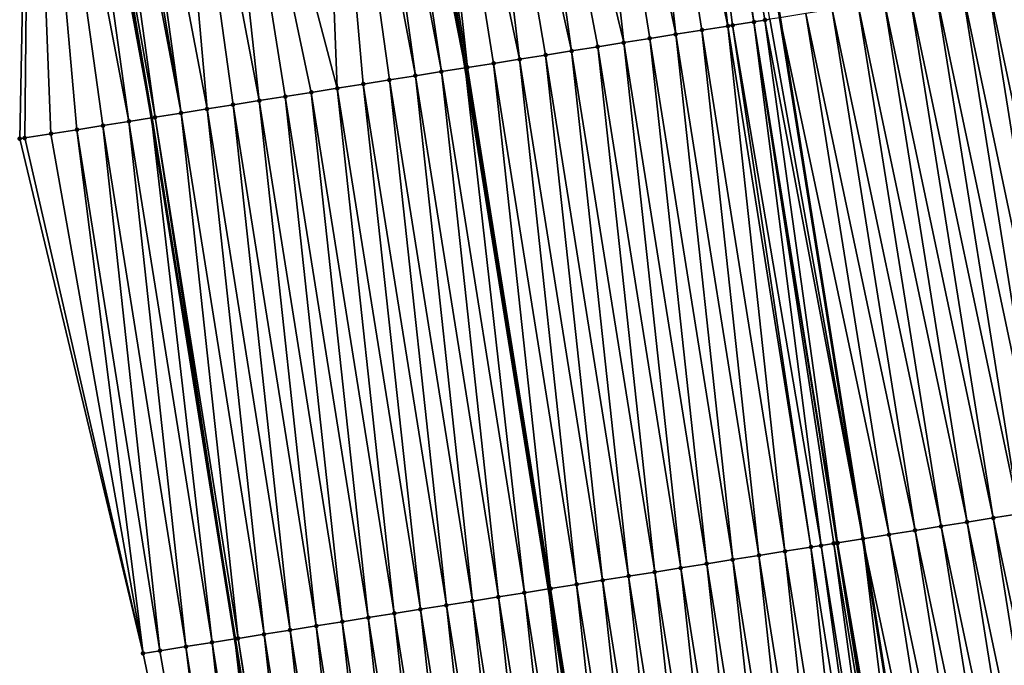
# Model space of a CAD drawing. Header units: feet. Extents: x 2007189 to 2022806, y 818621 to 837694.
# Tile 679 of 680: x 2011021 to 2011059, y 836907 to 836931. Entities that reach past the tile are written whole.
import ezdxf

# ---------------------------------------------------------------- set-up
doc = ezdxf.new("R2010")
doc.units = ezdxf.units.FT
doc.header["$MEASUREMENT"] = 0
for name, color, linetype, lineweight in [('EP_Travel Lane', 172, 'Continuous', 53), ('Road Shots', 141, 'Continuous', 100), ('Road X-Section', 40, 'Continuous', 13), ('STRIPING', 60, 'Continuous', 53)]:
    doc.layers.add(name, color=color, linetype=linetype, lineweight=lineweight)
doc.layers.add('I-77-MM17-21_SB-Surface-Border', color=7, linetype='Continuous')
doc.layers.add('I-77-MM17-21_SB-Surface-TIN', color=7, linetype='Continuous')

msp = doc.modelspace()

# ---------------------------------------------------------------- linework, layer by layer
at = {"layer": 'EP_Travel Lane'}
msp.add_polyline3d([(2011022.864046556, 836947.4066034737, 347.1232936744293), (2011026.230506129, 836927.7123564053, 346.8080546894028), (2011029.380190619, 836907.9654839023, 346.4303284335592), (2011032.52999082, 836888.2178859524, 346.0969545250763), (2011035.606841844, 836868.5612822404, 345.7566694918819), (2011038.667757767, 836848.800070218, 345.4025356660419), (2011041.728646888, 836829.0390312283, 345.0388085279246), (2011044.751521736, 836809.2975651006, 344.6803787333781), (2011047.761208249, 836789.5287417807, 344.3112902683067), (2011050.770956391, 836769.759513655, 343.9643218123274), (2011053.780684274, 836749.9904185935, 343.6100900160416), (2011056.677382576, 836730.3065915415, 343.2603112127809), (2011059.584905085, 836710.522480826, 342.8899886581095), (2011062.492481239, 836690.7380050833, 342.5404203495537), (2011065.390474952, 836671.003531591, 342.1884735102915), (2011068.295801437, 836651.2184445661, 341.8571655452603), (2011071.200970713, 836631.4344281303, 341.4640193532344), (2011074.044221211, 836611.6984762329, 341.1047547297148), (2011076.893108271, 836591.9053140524, 340.7655555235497), (2011079.741901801, 836572.1128016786, 340.3899916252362), (2011082.507447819, 836552.4029188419, 340.0278692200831)], dxfattribs=at)
at = {"layer": 'I-77-MM17-21_SB-Surface-Border', "color": 3, "linetype": 'Continuous', "lineweight": -3}
msp.add_polyline3d([(2011033.668854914, 836868.2622193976, 345.6994792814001), (2011030.006965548, 836887.816867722, 346.0128074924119), (2011025.90840431, 836907.4135435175, 346.3218607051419), (2011021.226425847, 836926.9179417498, 346.5844846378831), (2011021.628481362, 836947.2092472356, 347.0764302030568)], dxfattribs=at)
at = {"layer": 'I-77-MM17-21_SB-Surface-TIN', "color": 128, "linetype": 'Continuous', "lineweight": -3}
for points in [[(2011045.722208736, 836951.0631231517, 347.6147223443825), (2011043.944816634, 836950.7787333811, 347.5812545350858), (2011048.085668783, 836931.1905291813, 347.2723759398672)], [(2011046.314658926, 836951.1580061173, 347.6197126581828), (2011045.722208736, 836951.0631231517, 347.6147223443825), (2011049.07321922, 836931.3478320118, 347.2851534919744)], [(2011045.722208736, 836951.0631231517, 347.6147223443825), (2011048.264565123, 836931.2190176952, 347.2751164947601), (2011049.07321922, 836931.3478320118, 347.2851534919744)], [(2011045.722208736, 836951.0631231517, 347.6147223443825), (2011048.085668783, 836931.1905291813, 347.2723759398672), (2011048.264565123, 836931.2190176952, 347.2751164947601)], [(2011046.314658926, 836951.1580061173, 347.6197126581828), (2011049.490815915, 836931.4143722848, 347.2891845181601), (2011049.678257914, 836931.4442579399, 347.2898935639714)], [(2011046.314658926, 836951.1580061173, 347.6197126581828), (2011049.07321922, 836931.3478320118, 347.2851534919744), (2011049.490815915, 836931.4143722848, 347.2891845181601)], [(2011043.944816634, 836950.7787333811, 347.5812545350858), (2011041.969927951, 836950.4627982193, 347.5402511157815), (2011046.11053387, 836930.8761369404, 347.2337763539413)], [(2011043.944816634, 836950.7787333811, 347.5812545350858), (2011047.098107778, 836931.0332926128, 347.2555483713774), (2011048.085668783, 836931.1905291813, 347.2723759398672)], [(2011043.944816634, 836950.7787333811, 347.5812545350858), (2011046.11053387, 836930.8761369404, 347.2337763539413), (2011047.098107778, 836931.0332926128, 347.2555483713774)], [(2011041.969927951, 836950.4627982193, 347.5402511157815), (2011039.402575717, 836950.0520634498, 347.4883071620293), (2011044.135402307, 836930.5617236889, 347.1964609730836)], [(2011041.969927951, 836950.4627982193, 347.5402511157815), (2011045.122963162, 836930.7189612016, 347.2132308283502), (2011046.11053387, 836930.8761369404, 347.2337763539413)], [(2011041.969927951, 836950.4627982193, 347.5402511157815), (2011044.135402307, 836930.5617236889, 347.1964609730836), (2011045.122963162, 836930.7189612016, 347.2132308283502)], [(2011039.402575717, 836950.0520634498, 347.4883071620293), (2011037.822661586, 836949.7993351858, 347.4540863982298), (2011042.160270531, 836930.2473117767, 347.15906372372)], [(2011039.402575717, 836950.0520634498, 347.4883071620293), (2011043.14784121, 836930.4044876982, 347.1795980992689), (2011044.135402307, 836930.5617236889, 347.1964609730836)], [(2011039.402575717, 836950.0520634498, 347.4883071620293), (2011042.160270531, 836930.2473117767, 347.15906372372), (2011043.14784121, 836930.4044876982, 347.1795980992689)], [(2011036.045269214, 836949.5149471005, 347.420498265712), (2011035.05781, 836949.3570723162, 347.3933725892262), (2011038.209962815, 836929.6187648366, 347.067345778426)], [(2011037.822661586, 836949.7993351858, 347.4540863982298), (2011036.045269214, 836949.5149471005, 347.420498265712), (2011040.185125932, 836929.932980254, 347.1167529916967)], [(2011036.045269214, 836949.5149471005, 347.420498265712), (2011039.197559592, 836929.7757771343, 347.0978809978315), (2011040.185125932, 836929.932980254, 347.1167529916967)], [(2011036.045269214, 836949.5149471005, 347.420498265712), (2011038.209962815, 836929.6187648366, 347.067345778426), (2011039.197559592, 836929.7757771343, 347.0978809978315)], [(2011037.822661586, 836949.7993351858, 347.4540863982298), (2011041.172690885, 836930.0901920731, 347.1350932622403), (2011042.160270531, 836930.2473117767, 347.15906372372)], [(2011037.822661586, 836949.7993351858, 347.4540863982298), (2011040.185125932, 836929.932980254, 347.1167529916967), (2011041.172690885, 836930.0901920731, 347.1350932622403)], [(2011033.477888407, 836949.1043906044, 347.3558288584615), (2011032.490433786, 836948.9464871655, 347.3307485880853), (2011036.234789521, 836929.3046132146, 347.0140393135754)], [(2011034.26785111, 836949.2307195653, 347.3754498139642), (2011033.477888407, 836949.1043906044, 347.3558288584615), (2011037.222367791, 836929.4617415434, 347.0374826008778)], [(2011033.477888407, 836949.1043906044, 347.3558288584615), (2011036.234789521, 836929.3046132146, 347.0140393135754), (2011037.222367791, 836929.4617415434, 347.0374826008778)], [(2011034.26785111, 836949.2307195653, 347.3754498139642), (2011038.121892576, 836929.6047620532, 347.0646826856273), (2011034.959147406, 836949.3412913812, 347.3911341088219)], [(2011034.26785111, 836949.2307195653, 347.3754498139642), (2011037.222367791, 836929.4617415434, 347.0374826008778), (2011038.121892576, 836929.6047620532, 347.0646826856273)], [(2011035.05781, 836949.3570723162, 347.3933725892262), (2011034.959147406, 836949.3412913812, 347.3911341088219), (2011038.121892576, 836929.6047620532, 347.0646826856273)], [(2011035.05781, 836949.3570723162, 347.3933725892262), (2011038.121892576, 836929.6047620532, 347.0646826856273), (2011038.209962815, 836929.6187648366, 347.067345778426)], [(2011032.490433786, 836948.9464871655, 347.3307485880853), (2011028.145687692, 836948.2513735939, 347.2445538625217), (2011033.272074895, 836928.8331016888, 346.9514436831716)], [(2011032.490433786, 836948.9464871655, 347.3307485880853), (2011035.247228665, 836929.1473757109, 346.9972689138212), (2011036.234789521, 836929.3046132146, 347.0140393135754)], [(2011032.490433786, 836948.9464871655, 347.3307485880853), (2011034.259659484, 836928.9901903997, 346.977308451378), (2011035.247228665, 836929.1473757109, 346.9972689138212)], [(2011032.490433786, 836948.9464871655, 347.3307485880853), (2011033.272074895, 836928.8331016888, 346.9514436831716), (2011034.259659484, 836928.9901903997, 346.977308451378)], [(2011026.56578028, 836947.99860341, 347.2133254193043), (2011024.590915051, 836947.6825219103, 347.18276785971), (2011028.3342602, 836928.046979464, 346.8636008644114)], [(2011028.145687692, 836948.2513735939, 347.2445538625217), (2011026.56578028, 836947.99860341, 347.2133254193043), (2011030.30937122, 836928.3615215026, 346.8930446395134)], [(2011026.56578028, 836947.99860341, 347.2133254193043), (2011029.321819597, 836928.2042261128, 346.8798123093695), (2011030.30937122, 836928.3615215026, 346.8930446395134)], [(2011026.56578028, 836947.99860341, 347.2133254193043), (2011028.3342602, 836928.046979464, 346.8636008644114), (2011029.321819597, 836928.2042261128, 346.8798123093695)], [(2011028.145687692, 836948.2513735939, 347.2445538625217), (2011032.284493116, 836928.6759953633, 346.9266555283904), (2011033.272074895, 836928.8331016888, 346.9514436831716)], [(2011028.145687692, 836948.2513735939, 347.2445538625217), (2011031.296929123, 836928.5187775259, 346.9086831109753), (2011032.284493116, 836928.6759953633, 346.9266555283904)], [(2011028.145687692, 836948.2513735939, 347.2445538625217), (2011030.30937122, 836928.3615215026, 346.8930446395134), (2011031.296929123, 836928.5187775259, 346.9086831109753)], [(2011023.998447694, 836947.5877460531, 347.1701319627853), (2011023.603456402, 836947.5246435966, 347.1558941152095), (2011027.346689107, 836927.8898061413, 346.8429076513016)], [(2011024.590915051, 836947.6825219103, 347.18276785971), (2011023.998447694, 836947.5877460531, 347.1701319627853), (2011027.346689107, 836927.8898061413, 346.8429076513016)], [(2011024.590915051, 836947.6825219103, 347.18276785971), (2011027.346689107, 836927.8898061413, 346.8429076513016), (2011028.3342602, 836928.046979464, 346.8636008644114)], [(2011021.628481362, 836947.2092472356, 347.0764302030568), (2011021.226425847, 836926.9179417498, 346.5844846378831), (2011021.420934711, 836926.9488215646, 346.5931226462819)], [(2011021.628481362, 836947.2092472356, 347.0764302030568), (2011021.420934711, 836926.9488215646, 346.5931226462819), (2011022.408573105, 836927.1055729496, 346.6396051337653)], [(2011022.615960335, 836947.3669987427, 347.112355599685), (2011021.628481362, 836947.2092472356, 347.0764302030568), (2011025.371476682, 836927.5758998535, 346.7746061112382)], [(2011021.628481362, 836947.2092472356, 347.0764302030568), (2011022.408573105, 836927.1055729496, 346.6396051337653), (2011023.396210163, 836927.2623327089, 346.685575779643)], [(2011021.628481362, 836947.2092472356, 347.0764302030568), (2011024.38384597, 836927.41910031, 346.7310671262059), (2011025.371476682, 836927.5758998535, 346.7746061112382)], [(2011021.628481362, 836947.2092472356, 347.0764302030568), (2011023.396210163, 836927.2623327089, 346.685575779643), (2011024.38384597, 836927.41910031, 346.7310671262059)], [(2011022.615960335, 836947.3669987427, 347.112355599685), (2011026.230506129, 836927.7123564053, 346.8080546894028), (2011022.864046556, 836947.4066034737, 347.1232936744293)], [(2011022.615960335, 836947.3669987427, 347.112355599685), (2011025.371476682, 836927.5758998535, 346.7746061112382), (2011026.230506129, 836927.7123564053, 346.8080546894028)], [(2011023.603456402, 836947.5246435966, 347.1558941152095), (2011022.864046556, 836947.4066034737, 347.1232936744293), (2011026.359094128, 836927.7327825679, 346.8130616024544)], [(2011026.359094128, 836927.7327825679, 346.8130616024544), (2011022.864046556, 836947.4066034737, 347.1232936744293), (2011026.230506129, 836927.7123564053, 346.8080546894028)], [(2011023.603456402, 836947.5246435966, 347.1558941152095), (2011026.359094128, 836927.7327825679, 346.8130616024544), (2011027.346689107, 836927.8898061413, 346.8429076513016)], [(2011061.110290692, 836913.0202388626, 346.8052253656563), (2011057.960571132, 836932.7673318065, 347.1694610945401), (2011056.973075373, 836932.6096861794, 347.1776356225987)], [(2011062.097771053, 836913.1779810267, 346.7911509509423), (2011058.948051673, 836932.9250728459, 347.1554548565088), (2011057.960571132, 836932.7673318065, 347.1694610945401)], [(2011061.110290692, 836913.0202388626, 346.8052253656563), (2011062.097771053, 836913.1779810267, 346.7911509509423), (2011057.960571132, 836932.7673318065, 347.1694610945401)], [(2011058.147855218, 836912.5469771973, 346.8495984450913), (2011054.998111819, 836932.2942196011, 347.2047006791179), (2011054.010627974, 836932.1364992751, 347.2174408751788)], [(2011059.13534467, 836912.704662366, 346.8390076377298), (2011055.98559526, 836932.4519424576, 347.1918058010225), (2011054.998111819, 836932.2942196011, 347.2047006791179)], [(2011058.147855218, 836912.5469771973, 346.8495984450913), (2011059.13534467, 836912.704662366, 346.8390076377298), (2011054.998111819, 836932.2942196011, 347.2047006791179)], [(2011060.122821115, 836912.8624290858, 346.8234323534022), (2011056.973075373, 836932.6096861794, 347.1776356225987), (2011055.98559526, 836932.4519424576, 347.1918058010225)], [(2011059.13534467, 836912.704662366, 346.8390076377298), (2011060.122821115, 836912.8624290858, 346.8234323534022), (2011055.98559526, 836932.4519424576, 347.1918058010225)], [(2011060.122821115, 836912.8624290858, 346.8234323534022), (2011061.110290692, 836913.0202388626, 346.8052253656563), (2011056.973075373, 836932.6096861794, 347.1776356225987)], [(2011056.172910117, 836912.2313949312, 346.8837333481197), (2011053.023155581, 836931.9787071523, 347.2345693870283), (2011052.035694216, 836931.8208458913, 347.2559236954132)], [(2011057.160380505, 836912.389199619, 346.8658374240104), (2011054.010627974, 836932.1364992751, 347.2174408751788), (2011053.023155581, 836931.9787071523, 347.2345693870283)], [(2011056.172910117, 836912.2313949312, 346.8837333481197), (2011057.160380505, 836912.389199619, 346.8658374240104), (2011053.023155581, 836931.9787071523, 347.2345693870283)], [(2011057.160380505, 836912.389199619, 346.8658374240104), (2011058.147855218, 836912.5469771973, 346.8495984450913), (2011054.010627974, 836932.1364992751, 347.2174408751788)], [(2011054.197970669, 836911.9157772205, 346.9200346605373), (2011051.048228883, 836931.6630095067, 347.2757575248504), (2011050.060740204, 836931.5052859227, 347.2886459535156)], [(2011055.185441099, 836912.073581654, 346.9021542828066), (2011052.035694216, 836931.8208458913, 347.2559236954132), (2011051.048228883, 836931.6630095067, 347.2757575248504)], [(2011054.197970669, 836911.9157772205, 346.9200346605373), (2011055.185441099, 836912.073581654, 346.9021542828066), (2011051.048228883, 836931.6630095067, 347.2757575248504)], [(2011055.185441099, 836912.073581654, 346.9021542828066), (2011056.172910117, 836912.2313949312, 346.8837333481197), (2011052.035694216, 836931.8208458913, 347.2559236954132)], [(2011050.247882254, 836911.2858553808, 346.912349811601), (2011048.085668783, 836931.1905291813, 347.2723759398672), (2011047.098107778, 836931.0332926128, 347.2555483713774)], [(2011051.235457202, 836911.4430045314, 346.9345209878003), (2011048.264565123, 836931.2190176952, 347.2751164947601), (2011048.085668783, 836931.1905291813, 347.2723759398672)], [(2011050.247882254, 836911.2858553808, 346.912349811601), (2011051.235457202, 836911.4430045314, 346.9345209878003), (2011048.085668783, 836931.1905291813, 347.2723759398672)], [(2011051.618190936, 836911.503959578, 346.9400114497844), (2011049.07321922, 836931.3478320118, 347.2851534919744), (2011048.264565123, 836931.2190176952, 347.2751164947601)], [(2011051.235457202, 836911.4430045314, 346.9345209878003), (2011051.618190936, 836911.503959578, 346.9400114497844), (2011048.264565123, 836931.2190176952, 347.2751164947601)], [(2011052.246920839, 836911.6041751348, 346.9441074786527), (2011049.490815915, 836931.4143722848, 347.2891845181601), (2011049.07321922, 836931.3478320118, 347.2851534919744)], [(2011051.618190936, 836911.503959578, 346.9400114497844), (2011052.100014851, 836911.5807500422, 346.9436993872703), (2011049.07321922, 836931.3478320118, 347.2851534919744)], [(2011052.100014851, 836911.5807500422, 346.9436993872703), (2011052.222999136, 836911.6003606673, 346.9440410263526), (2011049.07321922, 836931.3478320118, 347.2851534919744)], [(2011052.222999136, 836911.6003606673, 346.9440410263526), (2011052.246920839, 836911.6041751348, 346.9441074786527), (2011049.07321922, 836931.3478320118, 347.2851534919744)], [(2011049.490815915, 836931.4143722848, 347.2891845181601), (2011053.210490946, 836911.7579980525, 346.9363207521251), (2011049.678257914, 836931.4442579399, 347.2898935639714)], [(2011052.246920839, 836911.6041751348, 346.9441074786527), (2011053.210490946, 836911.7579980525, 346.9363207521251), (2011049.490815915, 836931.4143722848, 347.2891845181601)], [(2011049.678257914, 836931.4442579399, 347.2898935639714), (2011053.210490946, 836911.7579980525, 346.9363207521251), (2011050.060740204, 836931.5052859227, 347.2886459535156)], [(2011054.197970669, 836911.9157772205, 346.9200346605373), (2011050.060740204, 836931.5052859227, 347.2886459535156), (2011053.210490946, 836911.7579980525, 346.9363207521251)], [(2011048.272727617, 836910.9715867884, 346.8661915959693), (2011046.11053387, 836930.8761369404, 347.2337763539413), (2011045.122963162, 836930.7189612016, 347.2132308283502)], [(2011049.260298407, 836911.1287620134, 346.8867690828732), (2011047.098107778, 836931.0332926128, 347.2555483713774), (2011046.11053387, 836930.8761369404, 347.2337763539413)], [(2011048.272727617, 836910.9715867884, 346.8661915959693), (2011049.260298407, 836911.1287620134, 346.8867690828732), (2011046.11053387, 836930.8761369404, 347.2337763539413)], [(2011049.260298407, 836911.1287620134, 346.8867690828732), (2011050.247882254, 836911.2858553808, 346.912349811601), (2011047.098107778, 836931.0332926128, 347.2555483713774)], [(2011045.310060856, 836910.4997751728, 346.8219360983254), (2011043.14784121, 836930.4044876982, 347.1795980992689), (2011042.160270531, 836930.2473117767, 347.15906372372)], [(2011046.297620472, 836910.6570204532, 346.8382317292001), (2011044.135402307, 836930.5617236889, 347.1964609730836), (2011043.14784121, 836930.4044876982, 347.1795980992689)], [(2011045.310060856, 836910.4997751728, 346.8219360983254), (2011046.297620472, 836910.6570204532, 346.8382317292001), (2011043.14784121, 836930.4044876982, 347.1795980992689)], [(2011047.2851707, 836910.8143245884, 346.8509301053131), (2011045.122963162, 836930.7189612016, 347.2132308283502), (2011044.135402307, 836930.5617236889, 347.1964609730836)], [(2011046.297620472, 836910.6570204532, 346.8382317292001), (2011047.2851707, 836910.8143245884, 346.8509301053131), (2011044.135402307, 836930.5617236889, 347.1964609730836)], [(2011047.2851707, 836910.8143245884, 346.8509301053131), (2011048.272727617, 836910.9715867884, 346.8661915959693), (2011045.122963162, 836930.7189612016, 347.2132308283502)], [(2011043.334915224, 836910.1854501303, 346.7792281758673), (2011041.172690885, 836930.0901920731, 347.1350932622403), (2011040.185125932, 836929.932980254, 347.1167529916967)], [(2011044.322492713, 836910.3425833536, 346.8023728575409), (2011042.160270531, 836930.2473117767, 347.15906372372), (2011041.172690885, 836930.0901920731, 347.1350932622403)], [(2011043.334915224, 836910.1854501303, 346.7792281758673), (2011044.322492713, 836910.3425833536, 346.8023728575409), (2011041.172690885, 836930.0901920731, 347.1350932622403)], [(2011044.322492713, 836910.3425833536, 346.8023728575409), (2011045.310060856, 836910.4997751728, 346.8219360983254), (2011042.160270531, 836930.2473117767, 347.15906372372)], [(2011041.359736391, 836909.8713332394, 346.7237978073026), (2011039.197559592, 836929.7757771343, 347.0978809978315), (2011038.209962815, 836929.6187648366, 347.067345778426)], [(2011042.347328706, 836910.0283735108, 346.7526238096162), (2011040.185125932, 836929.932980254, 347.1167529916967), (2011039.197559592, 836929.7757771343, 347.0978809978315)], [(2011041.359736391, 836909.8713332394, 346.7237978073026), (2011042.347328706, 836910.0283735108, 346.7526238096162), (2011039.197559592, 836929.7757771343, 347.0978809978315)], [(2011042.347328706, 836910.0283735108, 346.7526238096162), (2011043.334915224, 836910.1854501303, 346.7792281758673), (2011040.185125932, 836929.932980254, 347.1167529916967)], [(2011038.396977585, 836909.4000986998, 346.644270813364), (2011036.234789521, 836929.3046132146, 347.0140393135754), (2011035.247228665, 836929.1473757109, 346.9972689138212)], [(2011039.384556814, 836909.5572210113, 346.668082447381), (2011037.222367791, 836929.4617415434, 347.0374826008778), (2011036.234789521, 836929.3046132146, 347.0140393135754)], [(2011038.396977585, 836909.4000986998, 346.644270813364), (2011039.384556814, 836909.5572210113, 346.668082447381), (2011036.234789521, 836929.3046132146, 347.0140393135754)], [(2011040.372143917, 836909.7142939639, 346.6949109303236), (2011038.121892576, 836929.6047620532, 347.0646826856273), (2011037.222367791, 836929.4617415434, 347.0374826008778)], [(2011039.384556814, 836909.5572210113, 346.668082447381), (2011040.372143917, 836909.7142939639, 346.6949109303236), (2011037.222367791, 836929.4617415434, 347.0374826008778)], [(2011038.209962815, 836929.6187648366, 347.067345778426), (2011038.121892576, 836929.6047620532, 347.0646826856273), (2011041.277316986, 836909.8582275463, 346.7213870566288)], [(2011040.372143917, 836909.7142939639, 346.6949109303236), (2011041.277316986, 836909.8582275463, 346.7213870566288), (2011038.121892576, 836929.6047620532, 347.0646826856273)], [(2011041.359736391, 836909.8713332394, 346.7237978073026), (2011038.209962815, 836929.6187648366, 347.067345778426), (2011041.277316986, 836909.8582275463, 346.7213870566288)], [(2011036.421825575, 836909.0858136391, 346.599119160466), (2011034.259659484, 836928.9901903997, 346.977308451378), (2011033.272074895, 836928.8331016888, 346.9514436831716)], [(2011037.409399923, 836909.242966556, 346.6210601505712), (2011035.247228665, 836929.1473757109, 346.9972689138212), (2011034.259659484, 836928.9901903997, 346.977308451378)], [(2011036.421825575, 836909.0858136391, 346.599119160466), (2011037.409399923, 836909.242966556, 346.6210601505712), (2011034.259659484, 836928.9901903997, 346.977308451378)], [(2011037.409399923, 836909.242966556, 346.6210601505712), (2011038.396977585, 836909.4000986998, 346.644270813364), (2011035.247228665, 836929.1473757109, 346.9972689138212)], [(2011034.446676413, 836908.7715107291, 346.555058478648), (2011032.284493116, 836928.6759953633, 346.9266555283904), (2011031.296929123, 836928.5187775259, 346.9086831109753)], [(2011035.434250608, 836908.9286646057, 346.5769408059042), (2011033.272074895, 836928.8331016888, 346.9514436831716), (2011032.284493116, 836928.6759953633, 346.9266555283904)], [(2011034.446676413, 836908.7715107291, 346.555058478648), (2011035.434250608, 836908.9286646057, 346.5769408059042), (2011032.284493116, 836928.6759953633, 346.9266555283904)], [(2011035.434250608, 836908.9286646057, 346.5769408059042), (2011036.421825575, 836909.0858136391, 346.599119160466), (2011033.272074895, 836928.8331016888, 346.9514436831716)], [(2011031.483951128, 836908.3000660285, 346.4883767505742), (2011029.321819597, 836928.2042261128, 346.8798123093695), (2011028.3342602, 836928.046979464, 346.8636008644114)], [(2011032.471532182, 836908.4571768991, 346.5128876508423), (2011030.30937122, 836928.3615215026, 346.8930446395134), (2011029.321819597, 836928.2042261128, 346.8798123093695)], [(2011031.483951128, 836908.3000660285, 346.4883767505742), (2011032.471532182, 836908.4571768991, 346.5128876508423), (2011029.321819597, 836928.2042261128, 346.8798123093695)], [(2011033.459103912, 836908.6143462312, 346.5338253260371), (2011031.296929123, 836928.5187775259, 346.9086831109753), (2011030.30937122, 836928.3615215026, 346.8930446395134)], [(2011032.471532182, 836908.4571768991, 346.5128876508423), (2011033.459103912, 836908.6143462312, 346.5338253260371), (2011030.30937122, 836928.3615215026, 346.8930446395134)], [(2011033.459103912, 836908.6143462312, 346.5338253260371), (2011034.446676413, 836908.7715107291, 346.555058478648), (2011031.296929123, 836928.5187775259, 346.9086831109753)], [(2011029.508775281, 836907.9859304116, 346.4340909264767), (2011027.346689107, 836927.8898061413, 346.8429076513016), (2011026.359094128, 836927.7327825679, 346.8130616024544)], [(2011030.496365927, 836908.1429811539, 346.4622769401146), (2011028.3342602, 836928.046979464, 346.8636008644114), (2011027.346689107, 836927.8898061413, 346.8429076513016)], [(2011029.508775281, 836907.9859304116, 346.4340909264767), (2011030.496365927, 836908.1429811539, 346.4622769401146), (2011027.346689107, 836927.8898061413, 346.8429076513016)], [(2011030.496365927, 836908.1429811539, 346.4622769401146), (2011031.483951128, 836908.3000660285, 346.4883767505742), (2011028.3342602, 836928.046979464, 346.8636008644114)], [(2011026.545988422, 836907.5148717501, 346.3438140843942), (2011024.38384597, 836927.41910031, 346.7310671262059), (2011023.396210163, 836927.2623327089, 346.685575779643)], [(2011027.533588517, 836907.6718632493, 346.3756211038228), (2011025.371476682, 836927.5758998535, 346.7746061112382), (2011024.38384597, 836927.41910031, 346.7310671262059)], [(2011026.545988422, 836907.5148717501, 346.3438140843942), (2011027.533588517, 836907.6718632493, 346.3756211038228), (2011024.38384597, 836927.41910031, 346.7310671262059)], [(2011028.521182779, 836907.8288913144, 346.4051931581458), (2011026.230506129, 836927.7123564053, 346.8080546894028), (2011025.371476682, 836927.5758998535, 346.7746061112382)], [(2011027.533588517, 836907.6718632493, 346.3756211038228), (2011028.521182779, 836907.8288913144, 346.4051931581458), (2011025.371476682, 836927.5758998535, 346.7746061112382)], [(2011026.359094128, 836927.7327825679, 346.8130616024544), (2011026.230506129, 836927.7123564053, 346.8080546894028), (2011029.380190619, 836907.9654839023, 346.4303284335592)], [(2011028.521182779, 836907.8288913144, 346.4051931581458), (2011029.380190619, 836907.9654839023, 346.4303284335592), (2011026.230506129, 836927.7123564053, 346.8080546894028)], [(2011029.508775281, 836907.9859304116, 346.4340909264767), (2011026.359094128, 836927.7327825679, 346.8130616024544), (2011029.380190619, 836907.9654839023, 346.4303284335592)], [(2011025.90840431, 836907.4135435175, 346.3218607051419), (2011022.408573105, 836927.1055729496, 346.6396051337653), (2011021.420934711, 836926.9488215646, 346.5931226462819)], [(2011025.90840431, 836907.4135435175, 346.3218607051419), (2011023.396210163, 836927.2623327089, 346.685575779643), (2011022.408573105, 836927.1055729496, 346.6396051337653)], [(2011025.90840431, 836907.4135435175, 346.3218607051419), (2011026.545988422, 836907.5148717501, 346.3438140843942), (2011023.396210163, 836927.2623327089, 346.685575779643)], [(2011025.90840431, 836907.4135435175, 346.3218607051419), (2011021.420934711, 836926.9488215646, 346.5931226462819), (2011021.226425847, 836926.9179417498, 346.5844846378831)], [(2011061.297670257, 836892.7992856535, 346.5219442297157), (2011058.147855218, 836912.5469771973, 346.8495984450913), (2011057.160380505, 836912.389199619, 346.8658374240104)], [(2011062.285168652, 836892.9569147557, 346.5147802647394), (2011059.13534467, 836912.704662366, 346.8390076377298), (2011058.147855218, 836912.5469771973, 346.8495984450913)], [(2011061.297670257, 836892.7992856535, 346.5219442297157), (2011062.285168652, 836892.9569147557, 346.5147802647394), (2011058.147855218, 836912.5469771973, 346.8495984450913)], [(2011059.322720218, 836892.4837343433, 346.554187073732), (2011056.172910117, 836912.2313949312, 346.8837333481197), (2011055.185441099, 836912.073581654, 346.9021542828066)], [(2011060.310189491, 836892.6415460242, 346.5358637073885), (2011057.160380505, 836912.389199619, 346.8658374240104), (2011056.172910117, 836912.2313949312, 346.8837333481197)], [(2011059.322720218, 836892.4837343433, 346.554187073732), (2011060.310189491, 836892.6415460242, 346.5358637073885), (2011056.172910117, 836912.2313949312, 346.8837333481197)], [(2011060.310189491, 836892.6415460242, 346.5358637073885), (2011061.297670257, 836892.7992856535, 346.5219442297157), (2011057.160380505, 836912.389199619, 346.8658374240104)], [(2011055.629055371, 836891.8935717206, 346.6145170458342), (2011053.210490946, 836911.7579980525, 346.9363207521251), (2011052.246920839, 836911.6041751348, 346.9441074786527)], [(2011057.347782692, 836892.1681045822, 346.5912249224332), (2011054.197970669, 836911.9157772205, 346.9200346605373), (2011053.210490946, 836911.7579980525, 346.9363207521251)], [(2011057.347782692, 836892.1681045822, 346.5912249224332), (2011053.210490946, 836911.7579980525, 346.9363207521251), (2011056.360308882, 836892.0102889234, 346.6097422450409)], [(2011055.629055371, 836891.8935717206, 346.6145170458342), (2011056.360308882, 836892.0102889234, 346.6097422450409), (2011053.210490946, 836911.7579980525, 346.9363207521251)], [(2011058.335250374, 836892.3259262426, 346.5722916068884), (2011055.185441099, 836912.073581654, 346.9021542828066), (2011054.197970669, 836911.9157772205, 346.9200346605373)], [(2011057.347782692, 836892.1681045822, 346.5912249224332), (2011058.335250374, 836892.3259262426, 346.5722916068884), (2011054.197970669, 836911.9157772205, 346.9200346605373)], [(2011058.335250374, 836892.3259262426, 346.5722916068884), (2011059.322720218, 836892.4837343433, 346.554187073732), (2011055.185441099, 836912.073581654, 346.9021542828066)], [(2011053.397683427, 836891.5382507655, 346.5793824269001), (2011051.235457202, 836911.4430045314, 346.9345209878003), (2011050.247882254, 836911.2858553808, 346.912349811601)], [(2011054.385261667, 836891.6953792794, 346.6028149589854), (2011051.618190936, 836911.503959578, 346.9400114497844), (2011051.235457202, 836911.4430045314, 346.9345209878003)], [(2011053.397683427, 836891.5382507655, 346.5793824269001), (2011054.385261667, 836891.6953792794, 346.6028149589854), (2011051.235457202, 836911.4430045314, 346.9345209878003)], [(2011054.798210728, 836891.7611369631, 346.6093065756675), (2011052.100014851, 836911.5807500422, 346.9436993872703), (2011051.618190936, 836911.503959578, 346.9400114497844)], [(2011054.385261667, 836891.6953792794, 346.6028149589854), (2011054.798210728, 836891.7611369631, 346.6093065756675), (2011051.618190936, 836911.503959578, 346.9400114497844)], [(2011055.368444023, 836891.8520091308, 346.614177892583), (2011052.222999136, 836911.6003606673, 346.9440410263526), (2011052.100014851, 836911.5807500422, 346.9436993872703)], [(2011054.798210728, 836891.7611369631, 346.6093065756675), (2011055.368444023, 836891.8520091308, 346.614177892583), (2011052.100014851, 836911.5807500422, 346.9436993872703)], [(2011055.372808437, 836891.8527050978, 346.6141880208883), (2011052.246920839, 836911.6041751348, 346.9441074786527), (2011052.222999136, 836911.6003606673, 346.9440410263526)], [(2011055.368444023, 836891.8520091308, 346.614177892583), (2011055.372808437, 836891.8527050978, 346.6141880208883), (2011052.222999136, 836911.6003606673, 346.9440410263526)], [(2011055.372808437, 836891.8527050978, 346.6141880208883), (2011055.629055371, 836891.8935717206, 346.6145170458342), (2011052.246920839, 836911.6041751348, 346.9441074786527)], [(2011051.422508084, 836891.2241119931, 346.5252894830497), (2011049.260298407, 836911.1287620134, 346.8867690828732), (2011048.272727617, 836910.9715867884, 346.8661915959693)], [(2011052.410090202, 836891.381216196, 346.5502079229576), (2011050.247882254, 836911.2858553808, 346.912349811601), (2011049.260298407, 836911.1287620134, 346.8867690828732)], [(2011051.422508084, 836891.2241119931, 346.5252894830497), (2011052.410090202, 836891.381216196, 346.5502079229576), (2011049.260298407, 836911.1287620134, 346.8867690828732)], [(2011052.410090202, 836891.381216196, 346.5502079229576), (2011053.397683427, 836891.5382507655, 346.5793824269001), (2011050.247882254, 836911.2858553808, 346.912349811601)], [(2011048.459799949, 836890.7525597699, 346.4651796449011), (2011046.297620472, 836910.6570204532, 346.8382317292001), (2011045.310060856, 836910.4997751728, 346.8219360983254)], [(2011049.44736942, 836890.9097432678, 346.4852515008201), (2011047.2851707, 836910.8143245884, 346.8509301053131), (2011046.297620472, 836910.6570204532, 346.8382317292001)], [(2011048.459799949, 836890.7525597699, 346.4651796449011), (2011049.44736942, 836890.9097432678, 346.4852515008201), (2011046.297620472, 836910.6570204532, 346.8382317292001)], [(2011050.434937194, 836891.066937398, 346.5046734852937), (2011048.272727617, 836910.9715867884, 346.8661915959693), (2011047.2851707, 836910.8143245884, 346.8509301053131)], [(2011049.44736942, 836890.9097432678, 346.4852515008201), (2011050.434937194, 836891.066937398, 346.5046734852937), (2011047.2851707, 836910.8143245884, 346.8509301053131)], [(2011050.434937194, 836891.066937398, 346.5046734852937), (2011051.422508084, 836891.2241119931, 346.5252894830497), (2011048.272727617, 836910.9715867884, 346.8661915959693)], [(2011046.484648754, 836890.4382696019, 346.420340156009), (2011044.322492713, 836910.3425833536, 346.8023728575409), (2011043.334915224, 836910.1854501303, 346.7792281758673)], [(2011047.472225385, 836890.5954082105, 346.4431556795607), (2011045.310060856, 836910.4997751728, 346.8219360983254), (2011044.322492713, 836910.3425833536, 346.8023728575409)], [(2011046.484648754, 836890.4382696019, 346.420340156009), (2011047.472225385, 836890.5954082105, 346.4431556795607), (2011044.322492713, 836910.3425833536, 346.8023728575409)], [(2011047.472225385, 836890.5954082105, 346.4431556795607), (2011048.459799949, 836890.7525597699, 346.4651796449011), (2011045.310060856, 836910.4997751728, 346.8219360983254)], [(2011041.359736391, 836909.8713332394, 346.7237978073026), (2011041.277316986, 836909.8582275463, 346.7213870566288), (2011044.432720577, 836890.1118233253, 346.3701334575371)], [(2011044.509488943, 836890.1240334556, 346.3721988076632), (2011042.347328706, 836910.0283735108, 346.7526238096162), (2011041.359736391, 836909.8713332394, 346.7237978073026)], [(2011044.509488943, 836890.1240334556, 346.3721988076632), (2011041.359736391, 836909.8713332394, 346.7237978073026), (2011044.432720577, 836890.1118233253, 346.3701334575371)], [(2011045.497071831, 836890.2811328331, 346.3974121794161), (2011043.334915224, 836910.1854501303, 346.7792281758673), (2011042.347328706, 836910.0283735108, 346.7526238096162)], [(2011044.509488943, 836890.1240334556, 346.3721988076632), (2011045.497071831, 836890.2811328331, 346.3974121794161), (2011042.347328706, 836910.0283735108, 346.7526238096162)], [(2011045.497071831, 836890.2811328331, 346.3974121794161), (2011046.484648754, 836890.4382696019, 346.420340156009), (2011043.334915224, 836910.1854501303, 346.7792281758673)], [(2011041.546723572, 836889.652840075, 346.2901561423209), (2011039.384556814, 836909.5572210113, 346.668082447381), (2011038.396977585, 836909.4000986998, 346.644270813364)], [(2011042.534311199, 836889.8099097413, 346.3171854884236), (2011040.372143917, 836909.7142939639, 346.6949109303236), (2011039.384556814, 836909.5572210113, 346.668082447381)], [(2011041.546723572, 836889.652840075, 346.2901561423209), (2011042.534311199, 836889.8099097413, 346.3171854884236), (2011039.384556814, 836909.5572210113, 346.668082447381)], [(2011043.521902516, 836889.9669562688, 346.3456291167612), (2011041.277316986, 836909.8582275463, 346.7213870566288), (2011040.372143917, 836909.7142939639, 346.6949109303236)], [(2011042.534311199, 836889.8099097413, 346.3171854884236), (2011043.521902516, 836889.9669562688, 346.3456291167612), (2011040.372143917, 836909.7142939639, 346.6949109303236)], [(2011043.521902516, 836889.9669562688, 346.3456291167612), (2011044.432720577, 836890.1118233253, 346.3701334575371), (2011041.277316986, 836909.8582275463, 346.7213870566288)], [(2011039.571582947, 836889.3384836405, 346.2493669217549), (2011037.409399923, 836909.242966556, 346.6210601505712), (2011036.421825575, 836909.0858136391, 346.599119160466)], [(2011040.559146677, 836889.4957031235, 346.2672393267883), (2011038.396977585, 836909.4000986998, 346.644270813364), (2011037.409399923, 836909.242966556, 346.6210601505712)], [(2011039.571582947, 836889.3384836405, 346.2493669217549), (2011040.559146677, 836889.4957031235, 346.2672393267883), (2011037.409399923, 836909.242966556, 346.6210601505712)], [(2011040.559146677, 836889.4957031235, 346.2672393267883), (2011041.546723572, 836889.652840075, 346.2901561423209), (2011038.396977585, 836909.4000986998, 346.644270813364)], [(2011036.60888154, 836888.8668892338, 346.191835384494), (2011034.446676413, 836908.7715107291, 346.555058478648), (2011033.459103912, 836908.6143462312, 346.5338253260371)], [(2011037.596457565, 836889.0240316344, 346.2144191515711), (2011035.434250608, 836908.9286646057, 346.5769408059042), (2011034.446676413, 836908.7715107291, 346.555058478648)], [(2011036.60888154, 836888.8668892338, 346.191835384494), (2011037.596457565, 836889.0240316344, 346.2144191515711), (2011034.446676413, 836908.7715107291, 346.555058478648)], [(2011038.584023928, 836889.1812346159, 346.2333001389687), (2011036.421825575, 836909.0858136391, 346.599119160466), (2011035.434250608, 836908.9286646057, 346.5769408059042)], [(2011037.596457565, 836889.0240316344, 346.2144191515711), (2011038.584023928, 836889.1812346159, 346.2333001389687), (2011035.434250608, 836908.9286646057, 346.5769408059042)], [(2011038.584023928, 836889.1812346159, 346.2333001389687), (2011039.571582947, 836889.3384836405, 346.2493669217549), (2011036.421825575, 836909.0858136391, 346.599119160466)], [(2011034.633738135, 836888.5525502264, 346.1499810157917), (2011032.471532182, 836908.4571768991, 346.5128876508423), (2011031.483951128, 836908.3000660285, 346.4883767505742)], [(2011035.621305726, 836888.7097455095, 346.169332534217), (2011033.459103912, 836908.6143462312, 346.5338253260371), (2011032.471532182, 836908.4571768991, 346.5128876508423)], [(2011034.633738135, 836888.5525502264, 346.1499810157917), (2011035.621305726, 836888.7097455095, 346.169332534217), (2011032.471532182, 836908.4571768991, 346.5128876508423)], [(2011035.621305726, 836888.7097455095, 346.169332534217), (2011036.60888154, 836888.8668892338, 346.191835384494), (2011033.459103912, 836908.6143462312, 346.5338253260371)], [(2011032.658576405, 836888.2383261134, 346.1011041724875), (2011030.496365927, 836908.1429811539, 346.4622769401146), (2011029.508775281, 836907.9859304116, 346.4340909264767)], [(2011033.646162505, 836888.3954053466, 346.1275487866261), (2011031.483951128, 836908.3000660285, 346.4883767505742), (2011030.496365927, 836908.1429811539, 346.4622769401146)], [(2011032.658576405, 836888.2383261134, 346.1011041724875), (2011033.646162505, 836888.3954053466, 346.1275487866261), (2011030.496365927, 836908.1429811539, 346.4622769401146)], [(2011033.646162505, 836888.3954053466, 346.1275487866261), (2011034.633738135, 836888.5525502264, 346.1499810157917), (2011031.483951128, 836908.3000660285, 346.4883767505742)], [(2011030.006965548, 836887.816867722, 346.0128074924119), (2011027.533588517, 836907.6718632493, 346.3756211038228), (2011026.545988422, 836907.5148717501, 346.3438140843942)], [(2011030.68337197, 836887.9243697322, 346.0358632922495), (2011028.521182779, 836907.8288913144, 346.4051931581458), (2011027.533588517, 836907.6718632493, 346.3756211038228)], [(2011030.006965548, 836887.816867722, 346.0128074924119), (2011030.68337197, 836887.9243697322, 346.0358632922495), (2011027.533588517, 836907.6718632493, 346.3756211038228)], [(2011031.670976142, 836888.0813356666, 346.0692328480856), (2011029.380190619, 836907.9654839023, 346.4303284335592), (2011028.521182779, 836907.8288913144, 346.4051931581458)], [(2011030.68337197, 836887.9243697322, 346.0358632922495), (2011031.670976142, 836888.0813356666, 346.0692328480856), (2011028.521182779, 836907.8288913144, 346.4051931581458)], [(2011029.508775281, 836907.9859304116, 346.4340909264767), (2011029.380190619, 836907.9654839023, 346.4303284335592), (2011032.52999082, 836888.2178859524, 346.0969545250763)], [(2011031.670976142, 836888.0813356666, 346.0692328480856), (2011032.52999082, 836888.2178859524, 346.0969545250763), (2011029.380190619, 836907.9654839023, 346.4303284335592)], [(2011032.658576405, 836888.2383261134, 346.1011041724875), (2011029.508775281, 836907.9859304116, 346.4340909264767), (2011032.52999082, 836888.2178859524, 346.0969545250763)], [(2011030.006965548, 836887.816867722, 346.0128074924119), (2011026.545988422, 836907.5148717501, 346.3438140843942), (2011025.90840431, 836907.4135435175, 346.3218607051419)]]:
    msp.add_3dface(points, dxfattribs=at)
at = {"layer": 'Road Shots', "lineweight": 100}
for p in [(2011048.085668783, 836931.1905291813, 347.2723759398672), (2011048.264565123, 836931.2190176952, 347.2751164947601), (2011049.07321922, 836931.3478320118, 347.2851534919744), (2011049.490815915, 836931.4143722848, 347.2891845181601), (2011046.11053387, 836930.8761369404, 347.2337763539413), (2011047.098107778, 836931.0332926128, 347.2555483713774), (2011043.14784121, 836930.4044876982, 347.1795980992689), (2011044.135402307, 836930.5617236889, 347.1964609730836), (2011045.122963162, 836930.7189612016, 347.2132308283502), (2011041.172690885, 836930.0901920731, 347.1350932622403), (2011042.160270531, 836930.2473117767, 347.15906372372), (2011039.197559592, 836929.7757771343, 347.0978809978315), (2011040.185125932, 836929.932980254, 347.1167529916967), (2011036.234789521, 836929.3046132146, 347.0140393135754), (2011037.222367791, 836929.4617415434, 347.0374826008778), (2011038.209962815, 836929.6187648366, 347.067345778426), (2011034.259659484, 836928.9901903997, 346.977308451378), (2011035.247228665, 836929.1473757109, 346.9972689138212), (2011032.284493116, 836928.6759953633, 346.9266555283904), (2011033.272074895, 836928.8331016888, 346.9514436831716), (2011029.321819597, 836928.2042261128, 346.8798123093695), (2011030.30937122, 836928.3615215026, 346.8930446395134), (2011031.296929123, 836928.5187775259, 346.9086831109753), (2011027.346689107, 836927.8898061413, 346.8429076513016), (2011028.3342602, 836928.046979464, 346.8636008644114), (2011024.38384597, 836927.41910031, 346.7310671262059), (2011025.371476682, 836927.5758998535, 346.7746061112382), (2011026.359094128, 836927.7327825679, 346.8130616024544), (2011022.408573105, 836927.1055729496, 346.6396051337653), (2011023.396210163, 836927.2623327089, 346.685575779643), (2011021.226425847, 836926.9179417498, 346.5844846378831), (2011021.420934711, 836926.9488215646, 346.5931226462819), (2011058.147855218, 836912.5469771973, 346.8495984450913), (2011056.172910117, 836912.2313949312, 346.8837333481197), (2011057.160380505, 836912.389199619, 346.8658374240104), (2011053.210496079, 836911.7579988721, 346.9363207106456), (2011054.197970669, 836911.9157772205, 346.9200346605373), (2011055.185441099, 836912.073581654, 346.9021542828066), (2011051.235457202, 836911.4430045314, 346.9345209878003), (2011051.618190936, 836911.503959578, 346.9400114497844), (2011052.100014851, 836911.5807500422, 346.9436993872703), (2011052.222999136, 836911.6003606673, 346.9440410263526), (2011052.246920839, 836911.6041751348, 346.9441074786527), (2011049.260298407, 836911.1287620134, 346.8867690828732), (2011050.247882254, 836911.2858553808, 346.912349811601), (2011046.297620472, 836910.6570204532, 346.8382317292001), (2011047.2851707, 836910.8143245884, 346.8509301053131), (2011048.272727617, 836910.9715867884, 346.8661915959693), (2011044.322492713, 836910.3425833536, 346.8023728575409), (2011045.310060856, 836910.4997751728, 346.8219360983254), (2011041.359736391, 836909.8713332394, 346.7237978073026), (2011042.347328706, 836910.0283735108, 346.7526238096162), (2011043.334915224, 836910.1854501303, 346.7792281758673), (2011039.384556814, 836909.5572210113, 346.668082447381), (2011040.372143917, 836909.7142939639, 346.6949109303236), (2011037.409399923, 836909.242966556, 346.6210601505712), (2011038.396977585, 836909.4000986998, 346.644270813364), (2011034.446676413, 836908.7715107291, 346.555058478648), (2011035.434250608, 836908.9286646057, 346.5769408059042), (2011036.421825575, 836909.0858136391, 346.599119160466), (2011032.471532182, 836908.4571768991, 346.5128876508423), (2011033.459103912, 836908.6143462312, 346.5338253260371), (2011030.496365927, 836908.1429811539, 346.4622769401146), (2011031.483951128, 836908.3000660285, 346.4883767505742), (2011027.533588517, 836907.6718632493, 346.3756211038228), (2011028.521182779, 836907.8288913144, 346.4051931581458), (2011029.508775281, 836907.9859304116, 346.4340909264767), (2011025.90840431, 836907.4135435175, 346.3218607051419), (2011026.545988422, 836907.5148717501, 346.3438140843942)]:
    msp.add_point(p, dxfattribs=at)
at = {"layer": 'Road X-Section', "extrusion": (-0.157490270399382, 0.98738158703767, 0.01656551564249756), "elevation": 509655.6930938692, "flags": 128}
msp.add_lwpolyline([(-2117789.965321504, -8096.947160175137), (-2117788.965321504, -8096.90886228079), (-2117787.965321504, -8096.866707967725), (-2117786.965321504, -8096.825743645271), (-2117785.965321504, -8096.787772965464), (-2117784.965321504, -8096.756073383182), (-2117783.965321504, -8096.722083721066), (-2117782.965321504, -8096.69095097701), (-2117781.965321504, -8096.664906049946), (-2117780.965321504, -8096.65089788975), (-2117779.965321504, -8096.642722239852), (-2117778.965321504, -8096.628550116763), (-2117777.965321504, -8096.615653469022), (-2117776.965321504, -8096.602911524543), (-2117775.965321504, -8096.585780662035), (-2117774.965321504, -8096.564423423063), (-2117773.965321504, -8096.544586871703), (-2117772.965321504, -8096.531696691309), (-2117772.577995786, -8096.530448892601), (-2117772.388186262, -8096.531158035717), (-2117771.965321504, -8096.535189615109), (-2117771.146471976, -8096.545227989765), (-2117770.965321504, -8096.547968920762), (-2117769.965321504, -8096.564798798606), (-2117768.965321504, -8096.586573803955), (-2117767.965321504, -8096.607122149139), (-2117766.965321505, -8096.62389430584), (-2117765.965321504, -8096.640759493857), (-2117764.965321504, -8096.66129668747), (-2117763.965321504, -8096.685270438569), (-2117762.965321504, -8096.703613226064), (-2117761.965321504, -8096.722487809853), (-2117760.965321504, -8096.753027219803), (-2117759.965321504, -8096.782894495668), (-2117758.965321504, -8096.806341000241), (-2117757.965321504, -8096.823113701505), (-2117756.965321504, -8096.843076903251), (-2117755.965321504, -8096.868945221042), (-2117754.965321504, -8096.89373677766), (-2117753.965321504, -8096.911711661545), (-2117752.965321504, -8096.927352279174), (-2117751.965321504, -8096.940586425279), (-2117750.965321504, -8096.956800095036), (-2117749.965321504, -8096.977496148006), (-2117748.965321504, -8097.007346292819), (-2117747.965321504, -8097.04580706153), (-2117746.965321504, -8097.089352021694), (-2117745.965321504, -8097.134849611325), (-2117744.965321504, -8097.180826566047), (-2117743.965321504, -8097.227315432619), (-2117743.768376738, -8097.235954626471)], dxfattribs=at)
at = {"layer": 'Road X-Section', "extrusion": (-0.1574902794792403, 0.9873815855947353, 0.01656551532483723), "elevation": 509635.6736260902, "flags": 128}
msp.add_lwpolyline([(-2117789.970008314, -8096.961925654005), (-2117788.970008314, -8096.921794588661), (-2117787.970008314, -8096.879737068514), (-2117786.970008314, -8096.840473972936), (-2117785.970008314, -8096.804751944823), (-2117784.970008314, -8096.774819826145), (-2117783.970008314, -8096.748511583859), (-2117782.970008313, -8096.71793530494), (-2117781.970008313, -8096.697419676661), (-2117780.970008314, -8096.683343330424), (-2117779.970008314, -8096.665133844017), (-2117778.970008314, -8096.649556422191), (-2117777.970008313, -8096.638964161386), (-2117776.970008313, -8096.622722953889), (-2117775.970008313, -8096.604824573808), (-2117774.970008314, -8096.586401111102), (-2117773.970008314, -8096.568518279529), (-2117772.970008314, -8096.552229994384), (-2117771.994232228, -8096.544442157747), (-2117771.970008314, -8096.544508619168), (-2117771.845470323, -8096.544850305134), (-2117771.357565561, -8096.548538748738), (-2117770.970008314, -8096.554029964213), (-2117769.970008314, -8096.576204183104), (-2117768.970008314, -8096.601788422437), (-2117767.970008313, -8096.622368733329), (-2117766.970008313, -8096.637632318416), (-2117765.970008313, -8096.650332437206), (-2117764.970008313, -8096.666630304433), (-2117763.970008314, -8096.686196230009), (-2117762.970008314, -8096.709344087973), (-2117761.970008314, -8096.735952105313), (-2117760.970008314, -8096.764782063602), (-2117759.970008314, -8096.793672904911), (-2117758.970008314, -8096.820505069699), (-2117757.970008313, -8096.844319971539), (-2117756.970008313, -8096.867533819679), (-2117755.970008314, -8096.889477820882), (-2117754.970008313, -8096.911659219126), (-2117753.970008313, -8096.933544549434), (-2117752.970008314, -8096.954780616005), (-2117751.970008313, -8096.97572116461), (-2117750.970008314, -8097.000235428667), (-2117749.970008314, -8097.026338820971), (-2117748.970008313, -8097.054528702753), (-2117747.970008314, -8097.08343043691), (-2117746.970008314, -8097.1130065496), (-2117745.970008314, -8097.144817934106), (-2117745.324422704, -8097.16677432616)], dxfattribs=at)
at = {"layer": 'STRIPING'}
for points in [[(2011046.910079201, 836951.253483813, 347.616442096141), (2011050.060740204, 836931.5052859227, 347.2886459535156), (2011053.210490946, 836911.7579980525, 346.9363207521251), (2011056.360308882, 836892.0102889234, 346.6097422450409), (2011059.453176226, 836872.2452269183, 346.2400918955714), (2011062.513300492, 836852.4847974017, 345.8369486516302), (2011065.573649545, 836832.7229163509, 345.5142885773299), (2011068.619498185, 836812.9573718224, 345.1447929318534), (2011071.657362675, 836793.1924699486, 344.7975703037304), (2011074.695216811, 836773.4276354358, 344.4466664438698), (2011077.73292346, 836753.663760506, 344.0433287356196), (2011080.686230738, 836733.8771730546, 343.6773933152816), (2011083.633886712, 836714.0984351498, 343.3409276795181), (2011086.581448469, 836694.320329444, 342.9684968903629), (2011089.486874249, 836674.5308553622, 342.6257677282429), (2011092.389505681, 836654.7453237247, 342.2972511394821), (2011095.292035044, 836634.9604878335, 341.9285390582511), (2011098.147386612, 836615.1637398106, 341.5556556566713), (2011100.999618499, 836595.3715675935, 341.1885994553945), (2011103.851903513, 836575.5790267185, 340.8421805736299), (2011106.626242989, 836555.7674109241, 340.4710913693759)], [(2011034.959147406, 836949.3412913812, 347.3911341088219), (2011038.121892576, 836929.6047620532, 347.0646826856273), (2011041.277316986, 836909.8582275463, 346.7213870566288), (2011044.432720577, 836890.1118233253, 346.3701334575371), (2011047.518267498, 836870.401344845, 346.0033312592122), (2011050.576802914, 836850.6404375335, 345.6127363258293), (2011053.635503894, 836830.8784605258, 345.2814525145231), (2011056.682711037, 836811.1268719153, 344.9214658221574), (2011059.726767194, 836791.3630302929, 344.5684434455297), (2011062.770771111, 836771.5995278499, 344.1968893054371), (2011065.814731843, 836751.8363057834, 343.8100168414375), (2011068.760441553, 836732.103986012, 343.4474459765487), (2011071.708831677, 836712.3254104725, 343.1080330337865), (2011074.657167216, 836692.5472011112, 342.747785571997), (2011077.565120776, 836672.7858841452, 342.3991795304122), (2011080.474645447, 836653.0016321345, 342.0554828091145), (2011083.384105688, 836633.2178182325, 341.6864802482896), (2011086.231986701, 836613.4515366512, 341.2861409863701), (2011089.080804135, 836593.6587251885, 340.9271570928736), (2011091.929687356, 836573.8654566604, 340.5937657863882), (2011094.703896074, 836554.1045713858, 340.2363653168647)]]:
    msp.add_polyline3d(points, dxfattribs=at)

doc.saveas('drawing.dxf')
